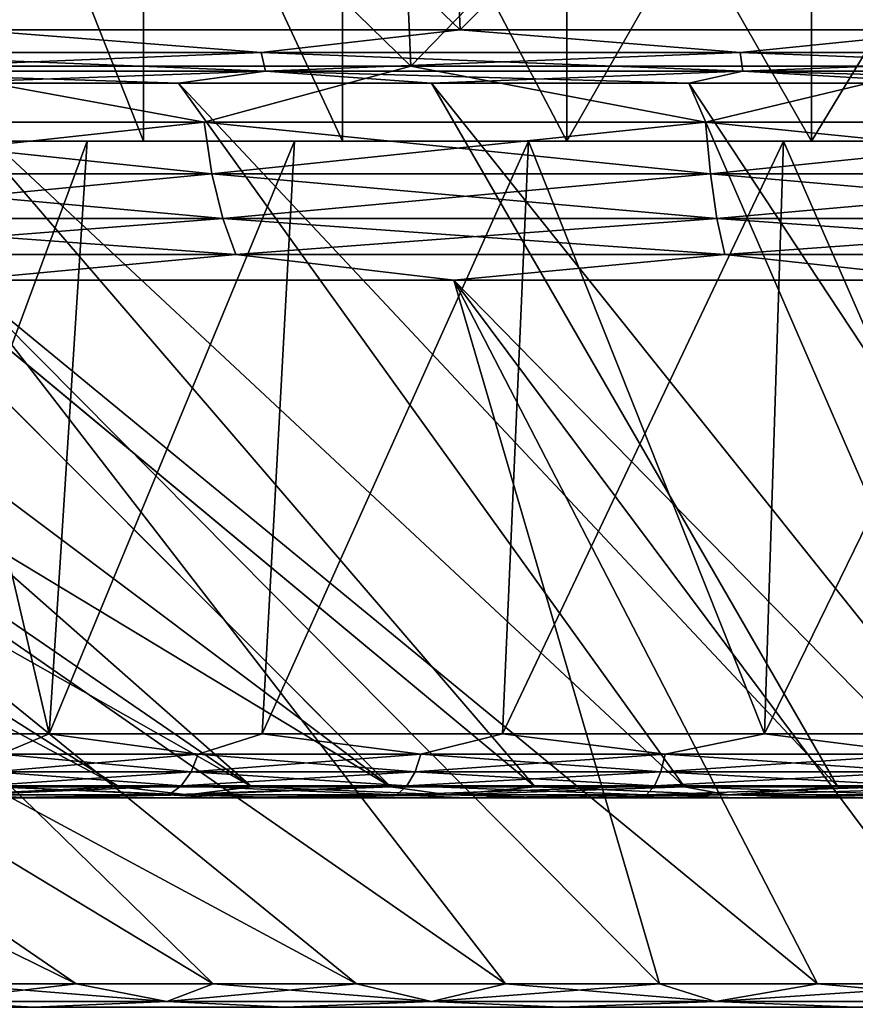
# Model space of a CAD drawing. Header units: metres. Extents: x -109 to 109, y -63 to 140.
# Tile 337 of 480: x -86.91 to -80.94, y 129.32 to 136.37. Entities that reach past the tile are written whole.
import ezdxf

# ---------------------------------------------------------------- set-up
doc = ezdxf.new("R2010")
doc.units = ezdxf.units.M
doc.layers.add('solid_502308_SW0001', color=7, linetype='CONTINUOUS')

msp = doc.modelspace()

# ---------------------------------------------------------------- linework, layer by layer
at = {"layer": 'solid_502308_SW0001'}
for points in [[(-84.116867, 136.037155, 30.90284), (-84.277679, 139.850006, 31.55563), (-88.024742, 139.850006, 30.387999)], [(-87.786263, 136.037155, 29.759409), (-84.116867, 136.037155, 30.90284), (-88.024742, 139.850006, 30.387999)], [(-87.786263, 136.037155, -29.759409), (-88.024742, 139.850006, -30.387999), (-84.277679, 139.850006, -31.55563)], [(-84.116867, 136.037155, -30.902838), (-87.786263, 136.037155, -29.759409), (-84.277679, 139.850006, -31.55563)], [(-87.485329, 139.862152, 28.965849), (-83.913872, 139.862152, 30.078773), (-87.262428, 136.297623, 28.378193)], [(-87.485329, 139.862152, -28.965849), (-87.262421, 136.297623, -28.378197), (-83.763336, 136.297623, -29.468555)], [(-83.913872, 139.862152, -30.078773), (-87.485329, 139.862152, -28.965849), (-83.763336, 136.297623, -29.468555)], [(-83.913872, 139.862152, 30.078773), (-83.763344, 136.297623, 29.468554), (-87.262428, 136.297623, 28.378193)], [(-80.336403, 136.037155, 31.595633), (-80.417519, 139.850006, 32.263031), (-84.277679, 139.850006, 31.55563)], [(-84.116867, 136.037155, 30.90284), (-80.336403, 136.037155, 31.595633), (-84.277679, 139.850006, 31.55563)], [(-84.116867, 136.037155, -30.902838), (-84.277679, 139.850006, -31.55563), (-80.417519, 139.850006, -32.263031)], [(-80.336403, 136.037155, -31.595633), (-84.116867, 136.037155, -30.902838), (-80.417519, 139.850006, -32.263031)], [(-83.913872, 139.862152, 30.078773), (-80.234238, 139.862152, 30.753113), (-83.763344, 136.297623, 29.468554)], [(-83.913872, 139.862152, -30.078773), (-83.763336, 136.297623, -29.468555), (-80.15834, 136.297623, -30.129192)], [(-80.234238, 139.862152, -30.753113), (-83.913872, 139.862152, -30.078773), (-80.15834, 136.297623, -30.129192)], [(-80.234238, 139.862152, 30.753113), (-80.158356, 136.297623, 30.129192), (-83.763344, 136.297623, 29.468554)], [(-87.241074, 138.558502, 7.323204), (-87.241165, 135.5, 7.323061), (-86.029709, 135.5, 8.842209)], [(-87.241074, 138.558502, -7.323203), (-86.029709, 135.5, -8.842209), (-87.241165, 135.5, -7.323061)], [(-86.029579, 138.558502, 8.842347), (-87.241074, 138.558502, 7.323204), (-86.029709, 135.5, 8.842209)], [(-87.241074, 138.558502, -7.323203), (-86.029579, 138.558502, -8.842345), (-86.029709, 135.5, -8.842209)], [(-86.029579, 138.558502, 8.842347), (-86.029709, 135.5, 8.842209), (-84.605278, 135.5, 10.163874)], [(-86.029579, 138.558502, -8.842345), (-84.605278, 135.5, -10.163874), (-86.029709, 135.5, -8.842209)], [(-84.605263, 138.558502, 10.163891), (-86.029579, 138.558502, 8.842347), (-84.605278, 135.5, 10.163874)], [(-86.029579, 138.558502, -8.842345), (-84.605263, 138.558502, -10.16389), (-84.605278, 135.5, -10.163874)], [(-84.605263, 138.558502, 10.163891), (-84.605278, 135.5, 10.163874), (-82.999916, 135.5, 11.258366)], [(-84.605263, 138.558502, -10.16389), (-82.999916, 135.5, -11.258366), (-84.605278, 135.5, -10.163874)], [(-82.999954, 138.558502, 11.258359), (-84.605263, 138.558502, 10.163891), (-82.999916, 135.5, 11.258366)], [(-84.605263, 138.558502, -10.16389), (-82.999954, 138.558502, -11.258357), (-82.999916, 135.5, -11.258366)], [(-82.999954, 138.558502, 11.258359), (-82.999916, 135.5, 11.258366), (-81.249443, 135.5, 12.10134)], [(-81.249458, 138.558502, 12.101349), (-82.999954, 138.558502, 11.258359), (-81.249443, 135.5, 12.10134)], [(-82.999954, 138.558502, -11.258357), (-81.249458, 138.558502, -12.101348), (-82.999916, 135.5, -11.258366)], [(-81.249458, 138.558502, -12.101348), (-81.249443, 135.5, -12.10134), (-82.999916, 135.5, -11.258366)], [(-81.249458, 138.558502, 12.101349), (-81.249443, 135.5, 12.10134), (-79.392876, 135.5, 12.674029)], [(-79.392838, 138.558502, 12.674048), (-81.249458, 138.558502, 12.101349), (-79.392876, 135.5, 12.674029)], [(-81.249458, 138.558502, -12.101348), (-79.392838, 138.558502, -12.674047), (-81.249443, 135.5, -12.10134)], [(-79.392838, 138.558502, -12.674047), (-79.392876, 135.5, -12.674029), (-81.249443, 135.5, -12.10134)], [(-85.187607, 136.134613, 29.018631), (-88.497719, 136.134613, 27.813847), (-87.262428, 136.297623, 28.378193)], [(-88.497719, 136.134613, -27.813847), (-85.187607, 136.134613, -29.018631), (-87.262421, 136.297623, -28.378197)], [(-85.187607, 136.134613, 29.018631), (-87.262428, 136.297623, 28.378193), (-83.763344, 136.297623, 29.468554)], [(-85.187607, 136.134613, -29.018631), (-83.763336, 136.297623, -29.468555), (-87.262421, 136.297623, -28.378197)], [(-81.76001, 136.134613, 29.830986), (-85.187607, 136.134613, 29.018631), (-83.763344, 136.297623, 29.468554)], [(-85.187607, 136.134613, -29.018631), (-81.76001, 136.134613, -29.830986), (-83.763336, 136.297623, -29.468555)], [(-81.76001, 136.134613, 29.830986), (-83.763344, 136.297623, 29.468554), (-80.158356, 136.297623, 30.129192)], [(-81.76001, 136.134613, -29.830986), (-80.15834, 136.297623, -30.129192), (-83.763336, 136.297623, -29.468555)], [(-78.261276, 136.134613, 30.239929), (-81.76001, 136.134613, 29.830986), (-80.158356, 136.297623, 30.129192)], [(-81.76001, 136.134613, -29.830986), (-78.261276, 136.134613, -30.239929), (-80.15834, 136.297623, -30.129192)], [(-85.155571, 136.001434, -28.911617), (-85.187607, 136.134613, -29.018631), (-88.497719, 136.134613, -27.813847)], [(-88.453476, 136.001434, -27.711277), (-85.155571, 136.001434, -28.911617), (-88.497719, 136.134613, -27.813847)], [(-88.453476, 136.001434, 27.711277), (-88.497719, 136.134613, 27.813847), (-85.187607, 136.134613, 29.018631)], [(-85.155571, 136.001434, 28.911617), (-88.453476, 136.001434, 27.711277), (-85.187607, 136.134613, 29.018631)], [(-81.740608, 136.001434, -29.720978), (-81.76001, 136.134613, -29.830986), (-85.187607, 136.134613, -29.018631)], [(-85.155571, 136.001434, -28.911617), (-81.740608, 136.001434, -29.720978), (-85.187607, 136.134613, -29.018631)], [(-85.155571, 136.001434, 28.911617), (-85.187607, 136.134613, 29.018631), (-81.76001, 136.134613, 29.830986)], [(-81.740608, 136.001434, 29.720978), (-85.155571, 136.001434, 28.911617), (-81.76001, 136.134613, 29.830986)], [(-78.254784, 136.001434, -30.128412), (-78.261276, 136.134613, -30.239929), (-81.76001, 136.134613, -29.830986)], [(-81.740608, 136.001434, -29.720978), (-78.254784, 136.001434, -30.128412), (-81.76001, 136.134613, -29.830986)], [(-81.740608, 136.001434, 29.720978), (-81.76001, 136.134613, 29.830986), (-78.261276, 136.134613, 30.239929)], [(-78.254784, 136.001434, 30.128412), (-81.740608, 136.001434, 29.720978), (-78.261276, 136.134613, 30.239929)], [(-85.595367, 135.636414, 30.38064), (-87.786263, 136.037155, 29.759409), (-89.060844, 135.636414, 29.11931)], [(-89.060844, 135.636414, -29.11931), (-87.786263, 136.037155, -29.759409), (-85.595367, 135.636414, -30.38064)], [(-85.595367, 135.636414, 30.38064), (-84.116867, 136.037155, 30.90284), (-87.786263, 136.037155, 29.759409)], [(-85.595367, 135.636414, -30.38064), (-87.786263, 136.037155, -29.759409), (-84.116867, 136.037155, -30.902838)], [(-82.006889, 135.636414, 31.231125), (-84.116867, 136.037155, 30.90284), (-85.595367, 135.636414, 30.38064)], [(-85.595367, 135.636414, -30.38064), (-84.116867, 136.037155, -30.902838), (-82.006889, 135.636414, -31.231125)], [(-82.006889, 135.636414, 31.231125), (-80.336403, 136.037155, 31.595633), (-84.116867, 136.037155, 30.90284)], [(-82.006889, 135.636414, -31.231125), (-84.116867, 136.037155, -30.902838), (-80.336403, 136.037155, -31.595633)], [(-78.343941, 135.636414, 31.659262), (-80.336403, 136.037155, 31.595633), (-82.006889, 135.636414, 31.231125)], [(-82.006889, 135.636414, -31.231125), (-80.336403, 136.037155, -31.595633), (-78.343941, 135.636414, -31.659262)], [(-85.155571, 136.001434, 28.911617), (-87.554451, 135.914612, 27.920338), (-88.453476, 136.001434, 27.711277)], [(-88.453476, 136.001434, -27.711277), (-87.554436, 135.914612, -27.920343), (-85.779488, 135.914612, -28.559362)], [(-88.453476, 136.001434, -27.711277), (-85.779488, 135.914612, -28.559362), (-85.155571, 136.001434, -28.911617)], [(-85.155571, 136.001434, 28.911617), (-85.779495, 135.914612, 28.559361), (-87.554451, 135.914612, 27.920338)], [(-85.155571, 136.001434, 28.911617), (-83.967926, 135.914612, 29.085669), (-85.779495, 135.914612, 28.559361)], [(-85.155571, 136.001434, -28.911617), (-85.779488, 135.914612, -28.559362), (-83.967918, 135.914612, -29.08567)], [(-81.740608, 136.001434, 29.720978), (-83.967926, 135.914612, 29.085669), (-85.155571, 136.001434, 28.911617)], [(-85.155571, 136.001434, -28.911617), (-83.967918, 135.914612, -29.08567), (-82.126877, 135.914612, -29.497192)], [(-85.155571, 136.001434, -28.911617), (-82.126877, 135.914612, -29.497192), (-81.740608, 136.001434, -29.720978)], [(-81.740608, 136.001434, 29.720978), (-82.126892, 135.914612, 29.49719), (-83.967926, 135.914612, 29.085669)], [(-81.740608, 136.001434, 29.720978), (-80.263649, 135.914612, 29.792299), (-82.126892, 135.914612, 29.49719)], [(-81.740608, 136.001434, -29.720978), (-82.126877, 135.914612, -29.497192), (-80.263634, 135.914612, -29.792301)], [(-78.254784, 136.001434, 30.128412), (-80.263649, 135.914612, 29.792299), (-81.740608, 136.001434, 29.720978)], [(-81.740608, 136.001434, -29.720978), (-80.263634, 135.914612, -29.792301), (-78.385536, 135.914612, -29.969831)], [(-81.740608, 136.001434, -29.720978), (-78.385536, 135.914612, -29.969831), (-78.254784, 136.001434, -30.128412)], [(-95.641258, 135.914612, 23.137812), (-86.203651, 130.878403, 12.962525), (-87.103668, 130.878403, 12.237242)], [(-95.641258, 135.914612, 23.137812), (-94.150658, 135.914612, 24.294041), (-86.203651, 130.878403, 12.962525)], [(-95.641251, 135.914612, -23.137815), (-87.103668, 130.878403, -12.237243), (-86.203651, 130.878403, -12.962526)], [(-94.150642, 135.914612, -24.29405), (-95.641251, 135.914612, -23.137815), (-86.203651, 130.878403, -12.962526)], [(-94.150658, 135.914612, 24.294041), (-85.254181, 130.878403, 13.621757), (-86.203651, 130.878403, 12.962525)], [(-94.150658, 135.914612, 24.294041), (-92.590401, 135.914612, 25.354391), (-85.254181, 130.878403, 13.621757)], [(-94.150642, 135.914612, -24.29405), (-86.203651, 130.878403, -12.962526), (-85.254181, 130.878403, -13.621757)], [(-92.590378, 135.914612, -25.354406), (-94.150642, 135.914612, -24.29405), (-85.254181, 130.878403, -13.621757)], [(-92.590401, 135.914612, 25.354391), (-90.966637, 135.914612, 26.31468), (-85.254181, 130.878403, 13.621757)], [(-92.590378, 135.914612, -25.354406), (-85.254181, 130.878403, -13.621757), (-84.260101, 130.878403, -14.211572)], [(-90.966606, 135.914612, -26.314697), (-92.590378, 135.914612, -25.354406), (-84.260101, 130.878403, -14.211572)], [(-90.966637, 135.914612, 26.31468), (-84.260101, 130.878403, 14.211572), (-85.254181, 130.878403, 13.621757)], [(-90.966637, 135.914612, 26.31468), (-89.285774, 135.914612, 27.171125), (-84.260101, 130.878403, 14.211572)], [(-89.285751, 135.914612, -27.171137), (-90.966606, 135.914612, -26.314697), (-84.260101, 130.878403, -14.211572)], [(-89.285774, 135.914612, 27.171125), (-83.226479, 130.878403, 14.728964), (-84.260101, 130.878403, 14.211572)], [(-89.285774, 135.914612, 27.171125), (-87.554451, 135.914612, 27.920338), (-83.226479, 130.878403, 14.728964)], [(-89.285751, 135.914612, -27.171137), (-84.260101, 130.878403, -14.211572), (-83.226479, 130.878403, -14.728964)], [(-87.554436, 135.914612, -27.920343), (-89.285751, 135.914612, -27.171137), (-83.226479, 130.878403, -14.728964)], [(-87.554451, 135.914612, 27.920338), (-82.158592, 130.878403, 15.171298), (-83.226479, 130.878403, 14.728964)], [(-87.554451, 135.914612, 27.920338), (-85.779495, 135.914612, 28.559361), (-82.158592, 130.878403, 15.171298)], [(-87.554436, 135.914612, -27.920343), (-83.226479, 130.878403, -14.728964), (-82.158592, 130.878403, -15.171298)], [(-85.779488, 135.914612, -28.559362), (-87.554436, 135.914612, -27.920343), (-82.158592, 130.878403, -15.171298)], [(-85.779495, 135.914612, 28.559361), (-81.061867, 130.878403, 15.536322), (-82.158592, 130.878403, 15.171298)], [(-85.779495, 135.914612, 28.559361), (-83.967926, 135.914612, 29.085669), (-81.061867, 130.878403, 15.536322)], [(-85.779488, 135.914612, -28.559362), (-82.158592, 130.878403, -15.171298), (-81.061867, 130.878403, -15.536322)], [(-83.967918, 135.914612, -29.08567), (-85.779488, 135.914612, -28.559362), (-81.061867, 130.878403, -15.536322)], [(-83.967926, 135.914612, 29.085669), (-79.941902, 130.878403, 15.822176), (-81.061867, 130.878403, 15.536322)], [(-83.967926, 135.914612, 29.085669), (-82.126892, 135.914612, 29.49719), (-79.941902, 130.878403, 15.822176)], [(-83.967918, 135.914612, -29.08567), (-81.061867, 130.878403, -15.536322), (-79.941902, 130.878403, -15.822176)], [(-82.126877, 135.914612, -29.497192), (-83.967918, 135.914612, -29.08567), (-79.941902, 130.878403, -15.822176)], [(-82.126892, 135.914612, 29.49719), (-78.80439, 130.878403, 16.027405), (-79.941902, 130.878403, 15.822176)], [(-82.126892, 135.914612, 29.49719), (-80.263649, 135.914612, 29.792299), (-78.80439, 130.878403, 16.027405)], [(-82.126877, 135.914612, -29.497192), (-79.941902, 130.878403, -15.822176), (-78.80439, 130.878403, -16.027405)], [(-80.263634, 135.914612, -29.792301), (-82.126877, 135.914612, -29.497192), (-78.80439, 130.878403, -16.027405)], [(-89.060844, 135.636414, -29.11931), (-85.595367, 135.636414, -30.38064), (-88.983093, 135.266769, -28.93907)], [(-89.060844, 135.636414, 29.11931), (-88.983093, 135.266769, 28.93907), (-85.53907, 135.266769, 30.192593)], [(-85.595367, 135.636414, 30.38064), (-89.060844, 135.636414, 29.11931), (-85.53907, 135.266769, 30.192593)], [(-85.595367, 135.636414, -30.38064), (-85.53907, 135.266769, -30.192593), (-88.983093, 135.266769, -28.93907)], [(-85.595367, 135.636414, -30.38064), (-82.006889, 135.636414, -31.231125), (-85.53907, 135.266769, -30.192593)], [(-85.595367, 135.636414, 30.38064), (-85.53907, 135.266769, 30.192593), (-81.972801, 135.266769, 31.037813)], [(-82.006889, 135.636414, 31.231125), (-85.595367, 135.636414, 30.38064), (-81.972801, 135.266769, 31.037813)], [(-82.006889, 135.636414, -31.231125), (-81.972801, 135.266769, -31.037813), (-85.53907, 135.266769, -30.192593)], [(-82.006889, 135.636414, -31.231125), (-78.343941, 135.636414, -31.659262), (-81.972801, 135.266769, -31.037813)], [(-82.006889, 135.636414, 31.231125), (-81.972801, 135.266769, 31.037813), (-78.332527, 135.266769, 31.463301)], [(-78.343941, 135.636414, 31.659262), (-82.006889, 135.636414, 31.231125), (-78.332527, 135.266769, 31.463301)], [(-78.343941, 135.636414, -31.659262), (-78.332527, 135.266769, -31.463301), (-81.972801, 135.266769, -31.037813)], [(-88.002289, 131.256424, -7.842127), (-87.695511, 135.5, -7.632999), (-86.432945, 135.5, -9.21622)], [(-86.705009, 131.256424, -9.468863), (-88.002289, 131.256424, -7.842127), (-86.432945, 135.5, -9.21622)], [(-88.002289, 131.256424, 7.842127), (-86.705009, 131.256424, 9.468864), (-87.695511, 135.5, 7.632999)], [(-87.695511, 135.5, 7.632999), (-86.029709, 135.5, 8.842209), (-87.241165, 135.5, 7.323061)], [(-87.695511, 135.5, 7.632999), (-86.432945, 135.5, 9.21622), (-86.029709, 135.5, 8.842209)], [(-87.695511, 135.5, -7.632999), (-87.241165, 135.5, -7.323061), (-86.029709, 135.5, -8.842209)], [(-86.432945, 135.5, -9.21622), (-87.695511, 135.5, -7.632999), (-86.029709, 135.5, -8.842209)], [(-86.705009, 131.256424, 9.468864), (-86.432945, 135.5, 9.21622), (-87.695511, 135.5, 7.632999)], [(-86.705009, 131.256424, -9.468863), (-86.432945, 135.5, -9.21622), (-84.948471, 135.5, -10.59366)], [(-85.179771, 131.256424, -10.884083), (-86.705009, 131.256424, -9.468863), (-84.948471, 135.5, -10.59366)], [(-86.705009, 131.256424, 9.468864), (-84.948471, 135.5, 10.59366), (-86.432945, 135.5, 9.21622)], [(-86.705009, 131.256424, 9.468864), (-85.179764, 131.256424, 10.884083), (-84.948471, 135.5, 10.59366)], [(-86.432945, 135.5, 9.21622), (-84.605278, 135.5, 10.163874), (-86.029709, 135.5, 8.842209)], [(-86.432945, 135.5, 9.21622), (-84.948471, 135.5, 10.59366), (-84.605278, 135.5, 10.163874)], [(-86.432945, 135.5, -9.21622), (-86.029709, 135.5, -8.842209), (-84.605278, 135.5, -10.163874)], [(-84.948471, 135.5, -10.59366), (-86.432945, 135.5, -9.21622), (-84.605278, 135.5, -10.163874)], [(-85.179771, 131.256424, -10.884083), (-84.948471, 135.5, -10.59366), (-83.275108, 135.5, -11.734583)], [(-83.460632, 131.256424, -12.056169), (-85.179771, 131.256424, -10.884083), (-83.275108, 135.5, -11.734583)], [(-85.179764, 131.256424, 10.884083), (-83.275108, 135.5, 11.734583), (-84.948471, 135.5, 10.59366)], [(-85.179764, 131.256424, 10.884083), (-83.460632, 131.256424, 12.056169), (-83.275108, 135.5, 11.734583)], [(-84.948471, 135.5, 10.59366), (-82.999916, 135.5, 11.258366), (-84.605278, 135.5, 10.163874)], [(-84.948471, 135.5, 10.59366), (-83.275108, 135.5, 11.734583), (-82.999916, 135.5, 11.258366)], [(-84.948471, 135.5, -10.59366), (-84.605278, 135.5, -10.163874), (-82.999916, 135.5, -11.258366)], [(-83.275108, 135.5, -11.734583), (-84.948471, 135.5, -10.59366), (-82.999916, 135.5, -11.258366)], [(-83.460632, 131.256424, -12.056169), (-83.275108, 135.5, -11.734583), (-81.450287, 135.5, -12.61337)], [(-81.586006, 131.256424, -12.95894), (-83.460632, 131.256424, -12.056169), (-81.450287, 135.5, -12.61337)], [(-83.460632, 131.256424, 12.056169), (-81.586006, 131.256424, 12.95894), (-83.275108, 135.5, 11.734583)], [(-83.275108, 135.5, 11.734583), (-81.249443, 135.5, 12.10134), (-82.999916, 135.5, 11.258366)], [(-83.275108, 135.5, 11.734583), (-81.450287, 135.5, 12.61337), (-81.249443, 135.5, 12.10134)], [(-83.275108, 135.5, -11.734583), (-82.999916, 135.5, -11.258366), (-81.249443, 135.5, -12.10134)], [(-81.450287, 135.5, -12.61337), (-83.275108, 135.5, -11.734583), (-81.249443, 135.5, -12.10134)], [(-81.586006, 131.256424, 12.95894), (-81.450287, 135.5, 12.61337), (-83.275108, 135.5, 11.734583)], [(-81.586006, 131.256424, -12.95894), (-81.450287, 135.5, -12.61337), (-79.514999, 135.5, -13.210299)], [(-79.597771, 131.256424, -13.572229), (-81.586006, 131.256424, -12.95894), (-79.514999, 135.5, -13.210299)], [(-81.586006, 131.256424, 12.95894), (-79.597771, 131.256424, 13.572229), (-81.450287, 135.5, 12.61337)], [(-81.450287, 135.5, 12.61337), (-79.392876, 135.5, 12.674029), (-81.249443, 135.5, 12.10134)], [(-81.450287, 135.5, 12.61337), (-79.514999, 135.5, 13.210299), (-79.392876, 135.5, 12.674029)], [(-81.450287, 135.5, -12.61337), (-81.249443, 135.5, -12.10134), (-79.392876, 135.5, -12.674029)], [(-81.450287, 135.5, -12.61337), (-79.392876, 135.5, -12.674029), (-77.471573, 135.5, -12.963641)], [(-79.514999, 135.5, -13.210299), (-81.450287, 135.5, -12.61337), (-77.471573, 135.5, -12.963641)], [(-79.597771, 131.256424, 13.572229), (-79.514999, 135.5, 13.210299), (-81.450287, 135.5, 12.61337)], [(-88.983093, 135.266769, -28.93907), (-85.53907, 135.266769, -30.192593), (-88.876579, 134.94606, -28.692137)], [(-88.983093, 135.266769, 28.93907), (-88.876579, 134.94606, 28.692137), (-85.461937, 134.94606, 29.934965)], [(-85.53907, 135.266769, 30.192593), (-88.983093, 135.266769, 28.93907), (-85.461937, 134.94606, 29.934965)], [(-85.53907, 135.266769, -30.192593), (-85.461937, 134.94606, -29.934965), (-88.876579, 134.94606, -28.692137)], [(-85.53907, 135.266769, -30.192593), (-81.972801, 135.266769, -31.037813), (-85.461937, 134.94606, -29.934965)], [(-85.53907, 135.266769, 30.192593), (-85.461937, 134.94606, 29.934965), (-81.926102, 134.94606, 30.772972)], [(-81.972801, 135.266769, 31.037813), (-85.53907, 135.266769, 30.192593), (-81.926102, 134.94606, 30.772972)], [(-81.972801, 135.266769, -31.037813), (-81.926102, 134.94606, -30.772972), (-85.461937, 134.94606, -29.934965)], [(-81.972801, 135.266769, -31.037813), (-78.332527, 135.266769, -31.463301), (-81.926102, 134.94606, -30.772972)], [(-81.972801, 135.266769, 31.037813), (-81.926102, 134.94606, 30.772972), (-78.316895, 134.94606, 31.19483)], [(-78.332527, 135.266769, 31.463301), (-81.972801, 135.266769, 31.037813), (-78.316895, 134.94606, 31.19483)], [(-78.332527, 135.266769, -31.463301), (-78.316895, 134.94606, -31.19483), (-81.926102, 134.94606, -30.772972)], [(-88.876579, 134.94606, -28.692137), (-85.461937, 134.94606, -29.934965), (-88.745964, 134.688354, -28.389328)], [(-88.876579, 134.94606, 28.692137), (-88.745964, 134.688354, 28.389328), (-85.367355, 134.688354, 29.61904)], [(-85.461937, 134.94606, 29.934965), (-88.876579, 134.94606, 28.692137), (-85.367355, 134.688354, 29.61904)], [(-85.461937, 134.94606, -29.934965), (-85.367355, 134.688354, -29.61904), (-88.745964, 134.688354, -28.389328)], [(-85.461937, 134.94606, -29.934965), (-81.926102, 134.94606, -30.772972), (-85.367355, 134.688354, -29.61904)], [(-85.461937, 134.94606, 29.934965), (-85.367355, 134.688354, 29.61904), (-81.868843, 134.688354, 30.448204)], [(-81.926102, 134.94606, 30.772972), (-85.461937, 134.94606, 29.934965), (-81.868843, 134.688354, 30.448204)], [(-81.926102, 134.94606, -30.772972), (-81.868843, 134.688354, -30.448204), (-85.367355, 134.688354, -29.61904)], [(-81.926102, 134.94606, -30.772972), (-78.316895, 134.94606, -31.19483), (-81.868843, 134.688354, -30.448204)], [(-81.926102, 134.94606, 30.772972), (-81.868843, 134.688354, 30.448204), (-78.297714, 134.688354, 30.865608)], [(-78.316895, 134.94606, 31.19483), (-81.926102, 134.94606, 30.772972), (-78.297714, 134.688354, 30.865608)], [(-78.316895, 134.94606, -31.19483), (-78.297714, 134.688354, -30.865608), (-81.868843, 134.688354, -30.448204)], [(-85.367355, 134.688354, 29.61904), (-88.745964, 134.688354, 28.389328), (-87.330391, 134.505066, 28.557373)], [(-88.745964, 134.688354, -28.389328), (-85.367355, 134.688354, -29.61904), (-87.330414, 134.505066, -28.557365)], [(-85.367355, 134.688354, -29.61904), (-83.809219, 134.505066, -29.654615), (-87.330414, 134.505066, -28.557365)], [(-85.367355, 134.688354, 29.61904), (-87.330391, 134.505066, 28.557373), (-83.809204, 134.505066, 29.654619)], [(-81.868843, 134.688354, 30.448204), (-85.367355, 134.688354, 29.61904), (-83.809204, 134.505066, 29.654619)], [(-85.367355, 134.688354, -29.61904), (-81.868843, 134.688354, -30.448204), (-83.809219, 134.505066, -29.654615)], [(-81.868843, 134.688354, -30.448204), (-80.181458, 134.505066, -30.319429), (-83.809219, 134.505066, -29.654615)], [(-81.868843, 134.688354, 30.448204), (-83.809204, 134.505066, 29.654619), (-80.181442, 134.505066, 30.319431)], [(-78.297714, 134.688354, 30.865608), (-81.868843, 134.688354, 30.448204), (-80.181442, 134.505066, 30.319431)], [(-81.868843, 134.688354, -30.448204), (-78.297714, 134.688354, -30.865608), (-80.181458, 134.505066, -30.319429)], [(-96.753189, 134.505066, 22.86109), (-87.439598, 129.468857, 12.624998), (-86.51107, 129.468857, 13.373252)], [(-93.849915, 134.505066, 25.135658), (-96.753189, 134.505066, 22.86109), (-86.51107, 129.468857, 13.373252)], [(-93.84993, 134.505066, -25.135649), (-86.511078, 129.468857, -13.373246), (-87.439606, 129.468857, -12.624991)], [(-93.84993, 134.505066, -25.135649), (-85.531532, 129.468857, -14.053354), (-86.511078, 129.468857, -13.373246)], [(-93.84993, 134.505066, -25.135649), (-90.693657, 134.505066, -27.04369), (-85.531532, 129.468857, -14.053354)], [(-93.849915, 134.505066, 25.135658), (-85.531525, 129.468857, 14.053359), (-84.505959, 129.468857, 14.661854)], [(-90.693642, 134.505066, 27.043697), (-93.849915, 134.505066, 25.135658), (-84.505959, 129.468857, 14.661854)], [(-93.849915, 134.505066, 25.135658), (-86.51107, 129.468857, 13.373252), (-85.531525, 129.468857, 14.053359)], [(-90.693657, 134.505066, -27.04369), (-84.505966, 129.468857, -14.66185), (-85.531532, 129.468857, -14.053354)], [(-90.693657, 134.505066, -27.04369), (-83.439606, 129.468857, -15.195631), (-84.505966, 129.468857, -14.66185)], [(-90.693657, 134.505066, -27.04369), (-87.330414, 134.505066, -28.557365), (-83.439606, 129.468857, -15.195631)], [(-90.693642, 134.505066, 27.043697), (-84.505959, 129.468857, 14.661854), (-83.439598, 129.468857, 15.195636)], [(-87.330391, 134.505066, 28.557373), (-90.693642, 134.505066, 27.043697), (-83.439598, 129.468857, 15.195636)], [(-87.330414, 134.505066, -28.557365), (-82.337883, 129.468857, -15.651979), (-83.439606, 129.468857, -15.195631)], [(-87.330414, 134.505066, -28.557365), (-83.809219, 134.505066, -29.654615), (-82.337883, 129.468857, -15.651979)], [(-87.330391, 134.505066, 28.557373), (-82.337875, 129.468857, 15.651983), (-81.206398, 129.468857, 16.028572)], [(-83.809204, 134.505066, 29.654619), (-87.330391, 134.505066, 28.557373), (-81.206398, 129.468857, 16.028572)], [(-87.330391, 134.505066, 28.557373), (-83.439598, 129.468857, 15.195636), (-82.337875, 129.468857, 15.651983)], [(-83.809219, 134.505066, -29.654615), (-81.206413, 129.468857, -16.02857), (-82.337883, 129.468857, -15.651979)], [(-83.809219, 134.505066, -29.654615), (-80.050957, 129.468857, -16.323481), (-81.206413, 129.468857, -16.02857)], [(-83.809219, 134.505066, -29.654615), (-80.181458, 134.505066, -30.319429), (-80.050957, 129.468857, -16.323481)], [(-83.809204, 134.505066, 29.654619), (-80.050949, 129.468857, 16.323484), (-78.877396, 129.468857, 16.535215)], [(-80.181442, 134.505066, 30.319431), (-83.809204, 134.505066, 29.654619), (-78.877396, 129.468857, 16.535215)], [(-83.809204, 134.505066, 29.654619), (-81.206398, 129.468857, 16.028572), (-80.050949, 129.468857, 16.323484)], [(-87.047066, 131.112701, 9.139086), (-86.705009, 131.256424, 9.468864), (-88.002289, 131.256424, 7.842127)], [(-87.047066, 131.112701, -9.139086), (-88.002289, 131.256424, -7.842127), (-86.705009, 131.256424, -9.468863)], [(-85.639084, 131.112701, 10.547068), (-86.705009, 131.256424, 9.468864), (-87.047066, 131.112701, 9.139086)], [(-87.047066, 131.112701, -9.139086), (-86.705009, 131.256424, -9.468863), (-85.639084, 131.112701, -10.547068)], [(-85.639084, 131.112701, 10.547068), (-85.179764, 131.256424, 10.884083), (-86.705009, 131.256424, 9.468864)], [(-85.639084, 131.112701, -10.547068), (-86.705009, 131.256424, -9.468863), (-85.179771, 131.256424, -10.884083)], [(-84.045059, 131.112701, 11.740341), (-85.179764, 131.256424, 10.884083), (-85.639084, 131.112701, 10.547068)], [(-85.639084, 131.112701, -10.547068), (-85.179771, 131.256424, -10.884083), (-84.045059, 131.112701, -11.740341)], [(-84.045059, 131.112701, -11.740341), (-85.179771, 131.256424, -10.884083), (-83.460632, 131.256424, -12.056169)], [(-84.045059, 131.112701, 11.740341), (-83.460632, 131.256424, 12.056169), (-85.179764, 131.256424, 10.884083)], [(-82.29744, 131.112701, 12.694615), (-83.460632, 131.256424, 12.056169), (-84.045059, 131.112701, 11.740341)], [(-84.045059, 131.112701, -11.740341), (-83.460632, 131.256424, -12.056169), (-82.29744, 131.112701, -12.694615)], [(-82.29744, 131.112701, 12.694615), (-81.586006, 131.256424, 12.95894), (-83.460632, 131.256424, 12.056169)], [(-82.29744, 131.112701, -12.694615), (-83.460632, 131.256424, -12.056169), (-81.586006, 131.256424, -12.95894)], [(-80.431793, 131.112701, 13.390464), (-81.586006, 131.256424, 12.95894), (-82.29744, 131.112701, 12.694615)], [(-82.29744, 131.112701, -12.694615), (-81.586006, 131.256424, -12.95894), (-80.431793, 131.112701, -13.390464)], [(-80.431793, 131.112701, 13.390464), (-79.597771, 131.256424, 13.572229), (-81.586006, 131.256424, 12.95894)], [(-80.431793, 131.112701, -13.390464), (-81.586006, 131.256424, -12.95894), (-79.597771, 131.256424, -13.572229)], [(-85.639084, 131.112701, -10.547068), (-85.688271, 130.985229, -10.603833), (-87.103836, 130.985229, -9.188274)], [(-87.047066, 131.112701, -9.139086), (-85.639084, 131.112701, -10.547068), (-87.103836, 130.985229, -9.188274)], [(-87.047066, 131.112701, 9.139086), (-87.103836, 130.985229, 9.188274), (-85.688271, 130.985229, 10.603833)], [(-85.639084, 131.112701, 10.547068), (-87.047066, 131.112701, 9.139086), (-85.688271, 130.985229, 10.603833)], [(-84.045059, 131.112701, -11.740341), (-84.08567, 130.985229, -11.80353), (-85.688271, 130.985229, -10.603833)], [(-85.639084, 131.112701, -10.547068), (-84.045059, 131.112701, -11.740341), (-85.688271, 130.985229, -10.603833)], [(-85.639084, 131.112701, 10.547068), (-85.688271, 130.985229, 10.603833), (-84.08567, 130.985229, 11.80353)], [(-84.045059, 131.112701, 11.740341), (-85.639084, 131.112701, 10.547068), (-84.08567, 130.985229, 11.80353)], [(-82.29744, 131.112701, -12.694615), (-82.328636, 130.985229, -12.762939), (-84.08567, 130.985229, -11.80353)], [(-84.045059, 131.112701, -11.740341), (-82.29744, 131.112701, -12.694615), (-84.08567, 130.985229, -11.80353)], [(-84.045059, 131.112701, 11.740341), (-84.08567, 130.985229, 11.80353), (-82.328636, 130.985229, 12.762939)], [(-82.29744, 131.112701, 12.694615), (-84.045059, 131.112701, 11.740341), (-82.328636, 130.985229, 12.762939)], [(-80.431793, 131.112701, -13.390464), (-80.452957, 130.985229, -13.462533), (-82.328636, 130.985229, -12.762939)], [(-82.29744, 131.112701, -12.694615), (-80.431793, 131.112701, -13.390464), (-82.328636, 130.985229, -12.762939)], [(-82.29744, 131.112701, 12.694615), (-82.328636, 130.985229, 12.762939), (-80.452957, 130.985229, 13.462533)], [(-80.431793, 131.112701, 13.390464), (-82.29744, 131.112701, 12.694615), (-80.452957, 130.985229, 13.462533)], [(-85.688271, 130.985229, -10.603833), (-85.759735, 130.885315, -10.686308), (-87.18631, 130.885315, -9.259739)], [(-87.103836, 130.985229, -9.188274), (-85.688271, 130.985229, -10.603833), (-87.18631, 130.885315, -9.259739)], [(-87.103836, 130.985229, 9.188274), (-87.18631, 130.885315, 9.259739), (-85.759735, 130.885315, 10.686308)], [(-85.688271, 130.985229, 10.603833), (-87.103836, 130.985229, 9.188274), (-85.759735, 130.885315, 10.686308)], [(-84.08567, 130.985229, -11.80353), (-84.144669, 130.885315, -11.895335), (-85.759735, 130.885315, -10.686308)], [(-85.688271, 130.985229, -10.603833), (-84.08567, 130.985229, -11.80353), (-85.759735, 130.885315, -10.686308)], [(-85.688271, 130.985229, 10.603833), (-85.759735, 130.885315, 10.686308), (-84.144669, 130.885315, 11.895335)], [(-84.08567, 130.985229, 11.80353), (-85.688271, 130.985229, 10.603833), (-84.144669, 130.885315, 11.895335)], [(-82.328636, 130.985229, -12.762939), (-82.37397, 130.885315, -12.862207), (-84.144669, 130.885315, -11.895335)], [(-84.08567, 130.985229, -11.80353), (-82.328636, 130.985229, -12.762939), (-84.144669, 130.885315, -11.895335)], [(-84.08567, 130.985229, 11.80353), (-84.144669, 130.885315, 11.895335), (-82.37397, 130.885315, 12.862207)], [(-82.328636, 130.985229, 12.762939), (-84.08567, 130.985229, 11.80353), (-82.37397, 130.885315, 12.862207)], [(-80.452957, 130.985229, -13.462533), (-80.483704, 130.885315, -13.567242), (-82.37397, 130.885315, -12.862207)], [(-82.328636, 130.985229, -12.762939), (-80.452957, 130.985229, -13.462533), (-82.37397, 130.885315, -12.862207)], [(-82.328636, 130.985229, 12.762939), (-82.37397, 130.885315, 12.862207), (-80.483704, 130.885315, 13.567242)], [(-80.452957, 130.985229, 13.462533), (-82.328636, 130.985229, 12.762939), (-80.483704, 130.885315, 13.567242)], [(-87.402649, 130.819748, 11.673887), (-87.103668, 130.878403, 12.237242), (-86.203651, 130.878403, 12.962525)], [(-85.71151, 130.819748, 13.049734), (-87.402649, 130.819748, 11.673887), (-86.203651, 130.878403, 12.962525)], [(-87.402649, 130.819748, -11.673887), (-85.71151, 130.819748, -13.049734), (-87.103668, 130.878403, -12.237243)], [(-85.759735, 130.885315, -10.686308), (-85.847221, 130.821716, -10.787269), (-87.28727, 130.821716, -9.347221)], [(-87.18631, 130.885315, -9.259739), (-85.759735, 130.885315, -10.686308), (-87.28727, 130.821716, -9.347221)], [(-87.18631, 130.885315, 9.259739), (-87.28727, 130.821716, 9.347221), (-85.847221, 130.821716, 10.787269)], [(-85.759735, 130.885315, 10.686308), (-87.18631, 130.885315, 9.259739), (-85.847221, 130.821716, 10.787269)], [(-85.71151, 130.819748, -13.049734), (-86.203651, 130.878403, -12.962526), (-87.103668, 130.878403, -12.237243)], [(-85.71151, 130.819748, 13.049734), (-86.203651, 130.878403, 12.962525), (-85.254181, 130.878403, 13.621757)], [(-85.71151, 130.819748, -13.049734), (-85.254181, 130.878403, -13.621757), (-86.203651, 130.878403, -12.962526)], [(-84.144669, 130.885315, -11.895335), (-84.216888, 130.821716, -12.007718), (-85.847221, 130.821716, -10.787269)], [(-85.759735, 130.885315, -10.686308), (-84.144669, 130.885315, -11.895335), (-85.847221, 130.821716, -10.787269)], [(-85.759735, 130.885315, 10.686308), (-85.847221, 130.821716, 10.787269), (-84.216888, 130.821716, 12.007718)], [(-84.144669, 130.885315, 11.895335), (-85.759735, 130.885315, 10.686308), (-84.216888, 130.821716, 12.007718)], [(-85.71151, 130.819748, 13.049734), (-85.254181, 130.878403, 13.621757), (-84.260101, 130.878403, 14.211572)], [(-83.84877, 130.819748, 14.182488), (-85.71151, 130.819748, 13.049734), (-84.260101, 130.878403, 14.211572)], [(-85.71151, 130.819748, -13.049734), (-83.84877, 130.819748, -14.182488), (-85.254181, 130.878403, -13.621757)], [(-83.84877, 130.819748, -14.182488), (-84.260101, 130.878403, -14.211572), (-85.254181, 130.878403, -13.621757)], [(-83.84877, 130.819748, 14.182488), (-84.260101, 130.878403, 14.211572), (-83.226479, 130.878403, 14.728964)], [(-83.84877, 130.819748, -14.182488), (-83.226479, 130.878403, -14.728964), (-84.260101, 130.878403, -14.211572)], [(-82.37397, 130.885315, -12.862207), (-82.429466, 130.821716, -12.983726), (-84.216888, 130.821716, -12.007718)], [(-84.144669, 130.885315, -11.895335), (-82.37397, 130.885315, -12.862207), (-84.216888, 130.821716, -12.007718)], [(-84.144669, 130.885315, 11.895335), (-84.216888, 130.821716, 12.007718), (-82.429466, 130.821716, 12.983726)], [(-82.37397, 130.885315, 12.862207), (-84.144669, 130.885315, 11.895335), (-82.429466, 130.821716, 12.983726)], [(-83.84877, 130.819748, 14.182488), (-83.226479, 130.878403, 14.728964), (-82.158592, 130.878403, 15.171298)], [(-81.849144, 130.819748, 15.051049), (-83.84877, 130.819748, 14.182488), (-82.158592, 130.878403, 15.171298)], [(-83.84877, 130.819748, -14.182488), (-81.849144, 130.819748, -15.051049), (-83.226479, 130.878403, -14.728964)], [(-81.849144, 130.819748, -15.051049), (-82.158592, 130.878403, -15.171298), (-83.226479, 130.878403, -14.728964)], [(-80.483704, 130.885315, -13.567242), (-80.521339, 130.821716, -13.695421), (-82.429466, 130.821716, -12.983726)], [(-82.37397, 130.885315, -12.862207), (-80.483704, 130.885315, -13.567242), (-82.429466, 130.821716, -12.983726)], [(-82.37397, 130.885315, 12.862207), (-82.429466, 130.821716, 12.983726), (-80.521339, 130.821716, 13.695421)], [(-80.483704, 130.885315, 13.567242), (-82.37397, 130.885315, 12.862207), (-80.521339, 130.821716, 13.695421)], [(-81.849144, 130.819748, 15.051049), (-82.158592, 130.878403, 15.171298), (-81.061867, 130.878403, 15.536322)], [(-81.849144, 130.819748, -15.051049), (-81.061867, 130.878403, -15.536322), (-82.158592, 130.878403, -15.171298)], [(-81.849144, 130.819748, 15.051049), (-81.061867, 130.878403, 15.536322), (-79.941902, 130.878403, 15.822176)], [(-79.74987, 130.819748, 15.639238), (-81.849144, 130.819748, 15.051049), (-79.941902, 130.878403, 15.822176)], [(-81.849144, 130.819748, -15.051049), (-79.74987, 130.819748, -15.639238), (-81.061867, 130.878403, -15.536322)], [(-79.74987, 130.819748, -15.639238), (-79.941902, 130.878403, -15.822176), (-81.061867, 130.878403, -15.536322)], [(-87.402649, 130.819748, 11.673887), (-86.808388, 130.800003, 11.904778), (-88.397598, 130.800003, 10.316675)], [(-87.402649, 130.819748, -11.673887), (-88.397591, 130.800003, -10.316683), (-86.80838, 130.800003, -11.904785)], [(-87.402649, 130.819748, -11.673887), (-86.80838, 130.800003, -11.904785), (-85.71151, 130.819748, -13.049734)], [(-85.71151, 130.819748, 13.049734), (-86.808388, 130.800003, 11.904778), (-87.402649, 130.819748, 11.673887)], [(-85.847221, 130.821716, 10.787269), (-87.28727, 130.821716, 9.347221), (-87.07473, 130.800003, 9.802692)], [(-87.28727, 130.821716, -9.347221), (-85.847221, 130.821716, -10.787269), (-87.074753, 130.800003, -9.802674)], [(-85.847221, 130.821716, -10.787269), (-85.494743, 130.800003, -11.269982), (-87.074753, 130.800003, -9.802674)], [(-85.847221, 130.821716, 10.787269), (-87.07473, 130.800003, 9.802692), (-85.494728, 130.800003, 11.269997)], [(-85.71151, 130.819748, 13.049734), (-85.009911, 130.800003, 13.250199), (-86.808388, 130.800003, 11.904778)], [(-85.71151, 130.819748, -13.049734), (-86.80838, 130.800003, -11.904785), (-85.009903, 130.800003, -13.250206)], [(-84.216888, 130.821716, 12.007718), (-85.847221, 130.821716, 10.787269), (-85.494728, 130.800003, 11.269997)], [(-85.847221, 130.821716, -10.787269), (-84.216888, 130.821716, -12.007718), (-85.494743, 130.800003, -11.269982)], [(-85.71151, 130.819748, -13.049734), (-85.009903, 130.800003, -13.250206), (-83.84877, 130.819748, -14.182488)], [(-83.84877, 130.819748, 14.182488), (-85.009911, 130.800003, 13.250199), (-85.71151, 130.819748, 13.049734)], [(-84.216888, 130.821716, -12.007718), (-83.713394, 130.800003, -12.485391), (-85.494743, 130.800003, -11.269982)], [(-84.216888, 130.821716, 12.007718), (-85.494728, 130.800003, 11.269997), (-83.713371, 130.800003, 12.485403)], [(-83.84877, 130.819748, 14.182488), (-83.038673, 130.800003, 14.32592), (-85.009911, 130.800003, 13.250199)], [(-83.84877, 130.819748, -14.182488), (-85.009903, 130.800003, -13.250206), (-83.038666, 130.800003, -14.325925)], [(-82.429466, 130.821716, 12.983726), (-84.216888, 130.821716, 12.007718), (-83.713371, 130.800003, 12.485403)], [(-84.216888, 130.821716, -12.007718), (-82.429466, 130.821716, -12.983726), (-83.713394, 130.800003, -12.485391)], [(-83.84877, 130.819748, -14.182488), (-83.038666, 130.800003, -14.325925), (-81.849144, 130.819748, -15.051049)], [(-81.849144, 130.819748, 15.051049), (-83.038673, 130.800003, 14.32592), (-83.84877, 130.819748, 14.182488)], [(-82.429466, 130.821716, -12.983726), (-81.770744, 130.800003, -13.42152), (-83.713394, 130.800003, -12.485391)], [(-82.429466, 130.821716, 12.983726), (-83.713371, 130.800003, 12.485403), (-81.770721, 130.800003, 13.421529)], [(-81.849144, 130.819748, 15.051049), (-80.934532, 130.800003, 15.110301), (-83.038673, 130.800003, 14.32592)], [(-81.849144, 130.819748, -15.051049), (-83.038666, 130.800003, -14.325925), (-80.934525, 130.800003, -15.110305)], [(-80.521339, 130.821716, 13.695421), (-82.429466, 130.821716, 12.983726), (-81.770721, 130.800003, 13.421529)], [(-82.429466, 130.821716, -12.983726), (-80.521339, 130.821716, -13.695421), (-81.770744, 130.800003, -13.42152)], [(-81.849144, 130.819748, -15.051049), (-80.934525, 130.800003, -15.110305), (-79.74987, 130.819748, -15.639238)], [(-79.74987, 130.819748, 15.639238), (-80.934532, 130.800003, 15.110301), (-81.849144, 130.819748, 15.051049)], [(-80.521339, 130.821716, -13.695421), (-79.710304, 130.800003, -14.057443), (-81.770744, 130.800003, -13.42152)], [(-80.521339, 130.821716, 13.695421), (-81.770721, 130.800003, 13.421529), (-79.710281, 130.800003, 14.057447)], [(-85.494728, 130.800003, 11.269997), (-88.397598, 130.800003, 10.316675), (-86.808388, 130.800003, 11.904778)], [(-85.494728, 130.800003, 11.269997), (-87.07473, 130.800003, 9.802692), (-88.397598, 130.800003, 10.316675)], [(-85.494743, 130.800003, -11.269982), (-86.80838, 130.800003, -11.904785), (-88.397591, 130.800003, -10.316683)], [(-87.074753, 130.800003, -9.802674), (-85.494743, 130.800003, -11.269982), (-88.397591, 130.800003, -10.316683)], [(-83.713371, 130.800003, 12.485403), (-86.808388, 130.800003, 11.904778), (-85.009911, 130.800003, 13.250199)], [(-83.713371, 130.800003, 12.485403), (-85.494728, 130.800003, 11.269997), (-86.808388, 130.800003, 11.904778)], [(-83.713394, 130.800003, -12.485391), (-85.009903, 130.800003, -13.250206), (-86.80838, 130.800003, -11.904785)], [(-85.494743, 130.800003, -11.269982), (-83.713394, 130.800003, -12.485391), (-86.80838, 130.800003, -11.904785)], [(-81.770721, 130.800003, 13.421529), (-85.009911, 130.800003, 13.250199), (-83.038673, 130.800003, 14.32592)], [(-81.770721, 130.800003, 13.421529), (-83.713371, 130.800003, 12.485403), (-85.009911, 130.800003, 13.250199)], [(-79.710304, 130.800003, -14.057443), (-83.038666, 130.800003, -14.325925), (-85.009903, 130.800003, -13.250206)], [(-81.770744, 130.800003, -13.42152), (-79.710304, 130.800003, -14.057443), (-85.009903, 130.800003, -13.250206)], [(-83.713394, 130.800003, -12.485391), (-81.770744, 130.800003, -13.42152), (-85.009903, 130.800003, -13.250206)], [(-77.578117, 130.800003, 14.378987), (-83.038673, 130.800003, 14.32592), (-80.934532, 130.800003, 15.110301)], [(-79.710281, 130.800003, 14.057447), (-81.770721, 130.800003, 13.421529), (-83.038673, 130.800003, 14.32592)], [(-77.578117, 130.800003, 14.378987), (-79.710281, 130.800003, 14.057447), (-83.038673, 130.800003, 14.32592)], [(-72.065468, 130.800003, -15.110301), (-80.934525, 130.800003, -15.110305), (-83.038666, 130.800003, -14.325925)], [(-77.57814, 130.800003, -14.378985), (-72.065468, 130.800003, -15.110301), (-83.038666, 130.800003, -14.325925)], [(-79.710304, 130.800003, -14.057443), (-77.57814, 130.800003, -14.378985), (-83.038666, 130.800003, -14.325925)], [(-85.861717, 129.342545, 13.262532), (-87.439598, 129.468857, 12.624998), (-87.580437, 129.342545, 11.86425)], [(-87.580437, 129.342545, -11.86425), (-87.439606, 129.468857, -12.624991), (-86.511078, 129.468857, -13.373246)], [(-87.580437, 129.342545, -11.86425), (-86.511078, 129.468857, -13.373246), (-85.861717, 129.342545, -13.262532)], [(-85.861717, 129.342545, 13.262532), (-86.51107, 129.468857, 13.373252), (-87.439598, 129.468857, 12.624998)], [(-85.861717, 129.342545, -13.262532), (-86.511078, 129.468857, -13.373246), (-85.531532, 129.468857, -14.053354)], [(-85.861717, 129.342545, 13.262532), (-85.531525, 129.468857, 14.053359), (-86.51107, 129.468857, 13.373252)], [(-83.968605, 129.342545, 14.413757), (-85.531525, 129.468857, 14.053359), (-85.861717, 129.342545, 13.262532)], [(-85.861717, 129.342545, -13.262532), (-85.531532, 129.468857, -14.053354), (-84.505966, 129.468857, -14.66185)], [(-85.861717, 129.342545, -13.262532), (-84.505966, 129.468857, -14.66185), (-83.968605, 129.342545, -14.413757)], [(-83.968605, 129.342545, 14.413757), (-84.505959, 129.468857, 14.661854), (-85.531525, 129.468857, 14.053359)], [(-83.968605, 129.342545, -14.413757), (-84.505966, 129.468857, -14.66185), (-83.439606, 129.468857, -15.195631)], [(-83.968605, 129.342545, 14.413757), (-83.439598, 129.468857, 15.195636), (-84.505959, 129.468857, 14.661854)], [(-81.936371, 129.342545, 15.296482), (-83.439598, 129.468857, 15.195636), (-83.968605, 129.342545, 14.413757)], [(-83.968605, 129.342545, -14.413757), (-83.439606, 129.468857, -15.195631), (-82.337883, 129.468857, -15.651979)], [(-83.968605, 129.342545, -14.413757), (-82.337883, 129.468857, -15.651979), (-81.936371, 129.342545, -15.296482)], [(-81.936371, 129.342545, 15.296482), (-82.337875, 129.468857, 15.651983), (-83.439598, 129.468857, 15.195636)], [(-81.936371, 129.342545, -15.296482), (-82.337883, 129.468857, -15.651979), (-81.206413, 129.468857, -16.02857)], [(-81.936371, 129.342545, 15.296482), (-81.206398, 129.468857, 16.028572), (-82.337875, 129.468857, 15.651983)], [(-79.802864, 129.342545, 15.894262), (-81.206398, 129.468857, 16.028572), (-81.936371, 129.342545, 15.296482)], [(-81.936371, 129.342545, -15.296482), (-81.206413, 129.468857, -16.02857), (-80.050957, 129.468857, -16.323481)], [(-81.936371, 129.342545, -15.296482), (-80.050957, 129.468857, -16.323481), (-79.802864, 129.342545, -15.894262)], [(-79.802864, 129.342545, 15.894262), (-80.050949, 129.468857, 16.323484), (-81.206398, 129.468857, 16.028572)], [(-87.580437, 129.342545, -11.86425), (-86.814552, 129.300003, -11.899437), (-88.403488, 129.300003, -10.309878)], [(-87.580437, 129.342545, 11.86425), (-88.403427, 129.300003, 10.309952), (-86.814484, 129.300003, 11.899501)], [(-87.580437, 129.342545, -11.86425), (-85.861717, 129.342545, -13.262532), (-86.814552, 129.300003, -11.899437)], [(-85.861717, 129.342545, 13.262532), (-87.580437, 129.342545, 11.86425), (-86.814484, 129.300003, 11.899501)], [(-85.861717, 129.342545, -13.262532), (-85.015579, 129.300003, -13.246556), (-86.814552, 129.300003, -11.899437)], [(-85.861717, 129.342545, 13.262532), (-86.814484, 129.300003, 11.899501), (-85.015503, 129.300003, 13.24661)], [(-85.861717, 129.342545, -13.262532), (-83.968605, 129.342545, -14.413757), (-85.015579, 129.300003, -13.246556)], [(-83.968605, 129.342545, 14.413757), (-85.861717, 129.342545, 13.262532), (-85.015503, 129.300003, 13.24661)], [(-83.968605, 129.342545, -14.413757), (-83.043312, 129.300003, -14.323803), (-85.015579, 129.300003, -13.246556)], [(-83.968605, 129.342545, 14.413757), (-85.015503, 129.300003, 13.24661), (-83.043221, 129.300003, 14.323844)], [(-83.968605, 129.342545, -14.413757), (-81.936371, 129.342545, -15.296482), (-83.043312, 129.300003, -14.323803)], [(-81.936371, 129.342545, 15.296482), (-83.968605, 129.342545, 14.413757), (-83.043221, 129.300003, 14.323844)], [(-81.936371, 129.342545, -15.296482), (-80.93779, 129.300003, -15.109344), (-83.043312, 129.300003, -14.323803)], [(-81.936371, 129.342545, 15.296482), (-83.043221, 129.300003, 14.323844), (-80.937698, 129.300003, 15.109372)], [(-81.936371, 129.342545, -15.296482), (-79.802864, 129.342545, -15.894262), (-80.93779, 129.300003, -15.109344)], [(-79.802864, 129.342545, 15.894262), (-81.936371, 129.342545, 15.296482), (-80.937698, 129.300003, 15.109372)], [(-79.802864, 129.342545, -15.894262), (-78.741829, 129.300003, -15.587196), (-80.93779, 129.300003, -15.109344)], [(-79.802864, 129.342545, 15.894262), (-80.937698, 129.300003, 15.109372), (-78.741737, 129.300003, 15.587211)]]:
    msp.add_3dface(points, dxfattribs=at)

doc.saveas('drawing.dxf')
